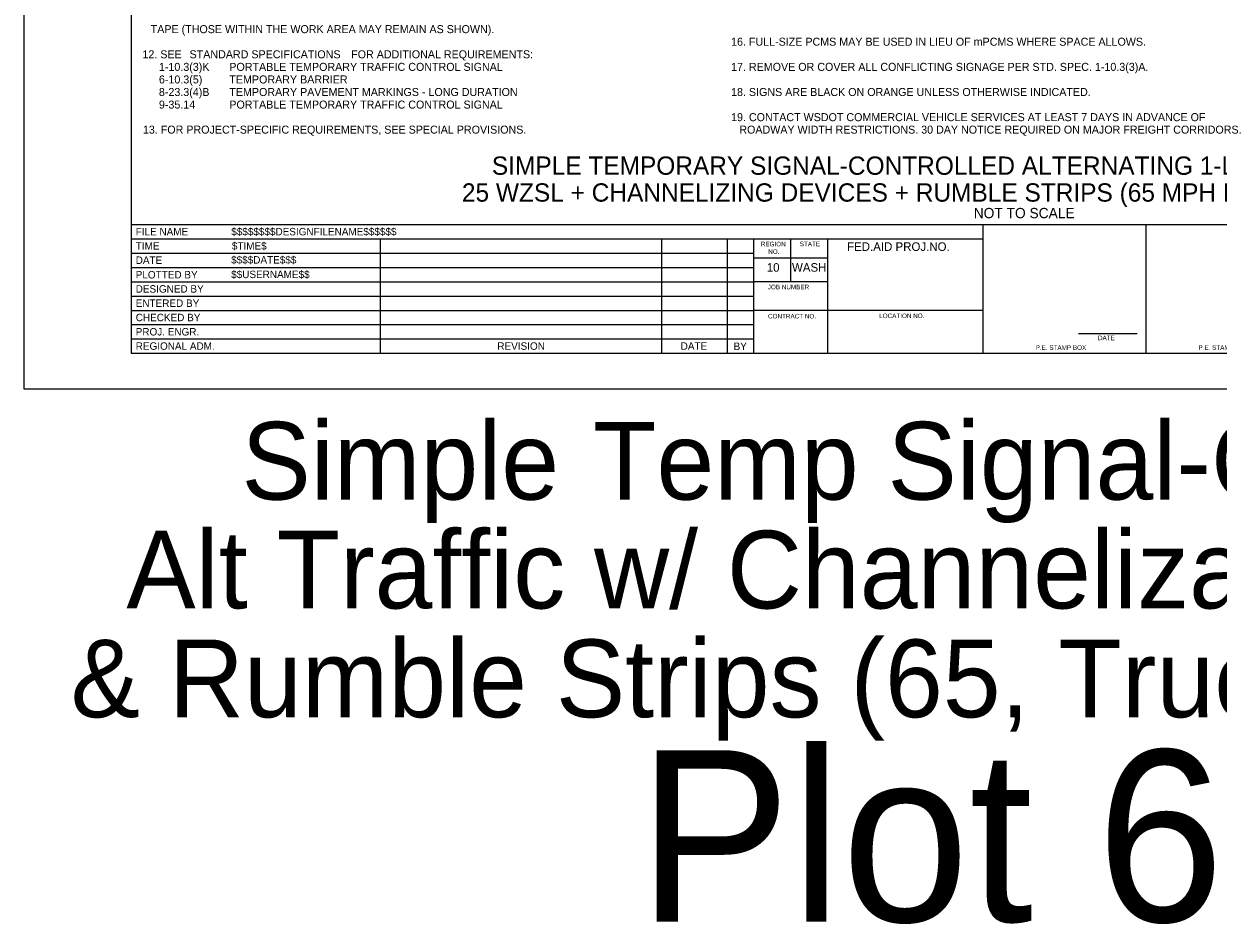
# Model space of a CAD drawing. Extents: x 99977 to 100176, y 99905 to 100011.
# Drawn here: x 100059.06 to 100069.51, y 99905.01 to 99912.88 of the extents above; entities that cross this region are included whole.
import ezdxf

# ---------------------------------------------------------------- set-up
doc = ezdxf.new("R2010")
doc.units = 0
for name, color, linetype in [('SH_DE_DetailHeading1Text', 7, 'Continuous'), ('SH_GI_GeneralNotesBodyText', 7, 'Continuous'), ('SH_GI_PlotLimits', 7, 'Continuous'), ('SH_GI_SheetBorder', 7, 'Continuous'), ('SH_GI_SheetLocationText', 7, 'Continuous'), ('SH_GI_SheetTextInCells', 7, 'Continuous'), ('SH_GI_TitleBlockText', 7, 'Continuous')]:
    doc.layers.add(name, color=color, linetype=linetype)

msp = doc.modelspace()

# ---------------------------------------------------------------- linework, layer by layer
at = {"layer": 'SH_GI_PlotLimits'}
msp.add_lwpolyline([(100059.062, 99909.687), (100076.062, 99909.687), (100076.062, 99920.687), (100059.062, 99920.687)], close=True, dxfattribs=at)
at = {"layer": 'SH_GI_SheetBorder'}
for p, q in [((100060, 99920.375), (100060, 99910)), ((100060, 99911.126), (100075.75, 99911.126)), ((100067.457, 99910), (100067.457, 99911.126)), ((100068.883, 99910), (100068.883, 99911.126)), ((100060, 99911.001), (100067.457, 99911.001)), ((100062.179, 99911.001), (100062.179, 99910)), ((100064.641, 99911.001), (100064.641, 99910)), ((100065.216, 99911.001), (100065.216, 99910)), ((100065.445, 99911.001), (100065.445, 99910)), ((100065.772, 99910.625), (100065.772, 99911.001)), ((100066.096, 99910), (100066.096, 99911.001)), ((100060, 99910.876), (100062.182, 99910.876)), ((100062.182, 99910.876), (100065.447, 99910.876)), ((100066.096, 99910.831), (100065.447, 99910.831)), ((100060, 99910.751), (100062.182, 99910.751)), ((100062.182, 99910.751), (100065.447, 99910.751)), ((100060, 99910.625), (100065.447, 99910.625)), ((100066.096, 99910.625), (100065.447, 99910.625)), ((100060, 99910.5), (100065.447, 99910.5)), ((100060, 99910.375), (100065.447, 99910.375)), ((100067.457, 99910.375), (100065.447, 99910.375)), ((100060, 99910.25), (100065.447, 99910.25)), ((100060, 99910.125), (100065.447, 99910.125)), ((100068.29, 99910.173), (100068.802, 99910.173)), ((100060, 99910), (100075.75, 99910))]:
    msp.add_line(p, q, dxfattribs=at)

# ---------------------------------------------------------------- texts
at = {"layer": 'SH_DE_DetailHeading1Text'}
for s, height, p in [('SIMPLE TEMPORARY SIGNAL-CONTROLLED ALTERNATING 1-LANE, 2-WAY TRAFFIC', 0.16, (100063.157, 99911.561)), ('25 WZSL + CHANNELIZING DEVICES + RUMBLE STRIPS (65 MPH HIGHWAYS, 8+ DAYS)', 0.16, (100062.895, 99911.326)), ('NOT TO SCALE', 0.09, (100067.373, 99911.181))]:
    msp.add_text(s, height=height, rotation=360, dxfattribs=at).set_placement(p)
at = {"layer": 'SH_GI_GeneralNotesBodyText'}
for s, p in [('TAPE (THOSE WITHIN THE WORK AREA MAY REMAIN AS SHOWN).', (100060.172, 99912.8)), ('16. FULL-SIZE PCMS MAY BE USED IN LIEU OF mPCMS WHERE SPACE ALLOWS.', (100065.25, 99912.69)), ('12. SEE ', (100060.1, 99912.58)), ('STANDARD SPECIFICATIONS', (100060.512, 99912.58)), (' FOR ADDITIONAL REQUIREMENTS:', (100061.9, 99912.58)), ('1-10.3(3)K', (100060.244, 99912.47)), ('PORTABLE TEMPORARY TRAFFIC CONTROL SIGNAL', (100060.86, 99912.47)), ('17. REMOVE OR COVER ALL CONFLICTING SIGNAGE PER STD. SPEC. 1-10.3(3)A.', (100065.25, 99912.47)), ('6-10.3(5)', (100060.244, 99912.36)), ('TEMPORARY BARRIER', (100060.86, 99912.36)), ('8-23.3(4)B', (100060.244, 99912.25)), ('TEMPORARY PAVEMENT MARKINGS - LONG DURATION', (100060.86, 99912.25)), ('18. SIGNS ARE BLACK ON ORANGE UNLESS OTHERWISE INDICATED.', (100065.25, 99912.25)), ('9-35.14', (100060.244, 99912.14)), ('PORTABLE TEMPORARY TRAFFIC CONTROL SIGNAL', (100060.86, 99912.14)), ('19. CONTACT WSDOT COMMERCIAL VEHICLE SERVICES AT LEAST 7 DAYS IN ADVANCE OF ', (100065.25, 99912.03)), ('13. FOR PROJECT-SPECIFIC REQUIREMENTS, SEE SPECIAL PROVISIONS.', (100060.104, 99911.921)), ('ROADWAY WIDTH RESTRICTIONS. 30 DAY NOTICE REQUIRED ON MAJOR FREIGHT CORRIDORS.', (100065.322, 99911.921))]:
    msp.add_text(s, height=0.07, rotation=360, dxfattribs=at).set_placement(p)
at = {"layer": 'SH_GI_SheetLocationText'}
for s, height, p in [('Simple', 0.68, (100060.966, 99908.719)), (' Temp Signal-Controlled', 0.68, (100063.789, 99908.719)), ('Alt Traffic w/ Channelization Devices', 0.68, (100059.959, 99907.767)), ('& Rumble Strips (65, Trucks 60 mph)', 0.68, (100059.472, 99906.815)), ('Plot 64', 1.5, (100064.434, 99905.027))]:
    msp.add_text(s, height=height, dxfattribs=at).set_placement(p)
at = {"layer": 'SH_GI_SheetTextInCells'}
for s, height, p in [('FILE NAME', 0.0651, (100060.041, 99911.031)), ('TIME', 0.0651, (100060.041, 99910.906)), ('REGION', 0.04, (100065.51, 99910.935)), ('STATE', 0.04, (100065.851, 99910.936)), ('FED.AID PROJ.NO.', 0.07506, (100066.265, 99910.895)), ('NO.', 0.04, (100065.575, 99910.869)), ('DATE', 0.0651, (100060.041, 99910.781)), ('10', 0.0751, (100065.562, 99910.713)), ('WASH', 0.0751, (100065.783, 99910.713)), ('PLOTTED BY', 0.0651, (100060.041, 99910.654)), ('DESIGNED BY', 0.06505, (100060.041, 99910.53)), ('JOB NUMBER', 0.04, (100065.571, 99910.559)), ('ENTERED BY', 0.0651, (100060.041, 99910.405)), ('CHECKED BY', 0.0651, (100060.041, 99910.28)), ('CONTRACT NO.', 0.04003, (100065.573, 99910.304)), ('LOCATION NO.', 0.04003, (100066.546, 99910.307)), ('PROJ. ENGR.', 0.06505, (100060.041, 99910.155)), ('DATE', 0.04, (100068.46, 99910.114)), ('REGIONAL ADM.', 0.06505, (100060.041, 99910.03)), ('REVISION', 0.0651, (100063.205, 99910.03)), ('DATE', 0.0651, (100064.809, 99910.03)), ('BY', 0.0651, (100065.272, 99910.028)), ('P.E. STAMP BOX', 0.04003, (100067.915, 99910.029)), ('P.E. STAMP BOX', 0.04003, (100069.339, 99910.029))]:
    msp.add_text(s, height=height, dxfattribs=at).set_placement(p)
at = {"layer": 'SH_GI_TitleBlockText'}
for s, height, p in [('$$$$$$$$DESIGNFILENAME$$$$$$', 0.06505, (100060.877, 99911.031)), ('$TIME$', 0.0651, (100060.882, 99910.906)), ('$$$$DATE$$$', 0.06505, (100060.876, 99910.784)), ('$$USERNAME$$', 0.06505, (100060.876, 99910.657))]:
    msp.add_text(s, height=height, dxfattribs=at).set_placement(p)

doc.saveas('drawing.dxf')
